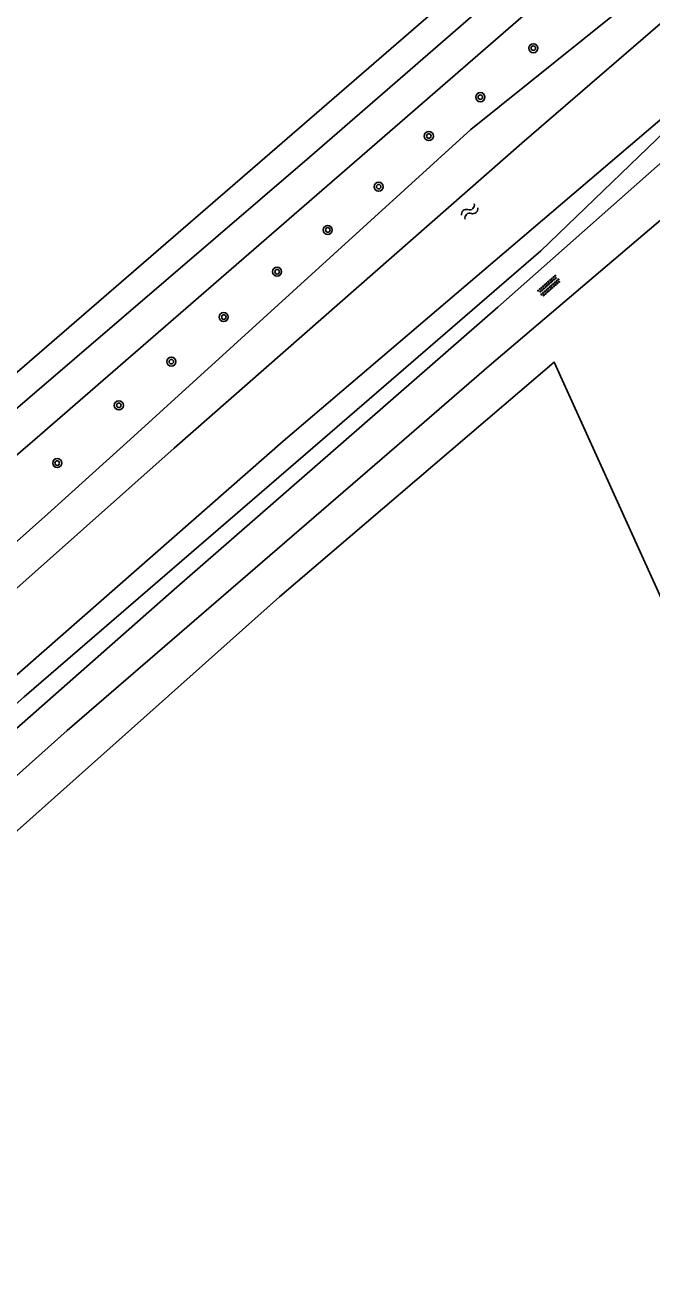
# Model space of a CAD drawing. Extents: x 133000 to 136000, y 400500 to 403500.
# Drawn here: x 133923.4 to 133978.7, y 401425.1 to 401536.5 of the extents above; entities that cross this region are included whole.
import ezdxf

# ---------------------------------------------------------------- set-up
doc = ezdxf.new("R2010")
doc.units = 0
for name, color, linetype in [('gg-knt-onverhard', 7, 'Continuous'), ('gg-kntw-bovenkant insteek waterloop', 7, 'Continuous'), ('gg-kntw-waterlijn', 7, 'Continuous'), ('gt-grn-groengrens', 7, 'Continuous'), ('gt-symb-boom', 7, 'Continuous'), ('gt-symb-overige verharding', 7, 'Continuous'), ('gt-symb-watersymbool', 7, 'Continuous')]:
    doc.layers.add(name, color=color, linetype=linetype)

# ---------------------------------------------------------------- blocks, each defined once
blk = doc.blocks.new('gt0-OVH')
at = {"layer": 'gt-symb-overige verharding'}
for points in [[(-0.97, 0.3), (-0.97, 0.31), (-0.96, 0.32), (-0.97, 0.33), (-0.97, 0.34), (-0.98, 0.35), (-0.99, 0.35), (-1, 0.36), (-1.01, 0.35), (-1.02, 0.35), (-1.03, 0.34), (-1.03, 0.33), (-1.04, 0.32), (-1.03, 0.31), (-1.03, 0.3), (-1.02, 0.29), (-1.01, 0.29), (-1, 0.28), (-0.99, 0.29), (-0.98, 0.29)], [(-0.87, 0.11), (-0.87, 0.12), (-0.86, 0.13), (-0.87, 0.14), (-0.87, 0.15), (-0.88, 0.16), (-0.89, 0.16), (-0.9, 0.16), (-0.91, 0.16), (-0.92, 0.16), (-0.93, 0.15), (-0.93, 0.14), (-0.94, 0.13), (-0.93, 0.12), (-0.93, 0.11), (-0.92, 0.1), (-0.91, 0.09), (-0.9, 0.09), (-0.89, 0.09), (-0.88, 0.1)], [(-0.77, 0.3), (-0.77, 0.31), (-0.76, 0.32), (-0.77, 0.33), (-0.77, 0.34), (-0.78, 0.35), (-0.79, 0.35), (-0.8, 0.36), (-0.81, 0.35), (-0.82, 0.35), (-0.83, 0.34), (-0.83, 0.33), (-0.84, 0.32), (-0.83, 0.31), (-0.83, 0.3), (-0.82, 0.29), (-0.81, 0.29), (-0.8, 0.28), (-0.79, 0.29), (-0.78, 0.29)], [(-0.67, 0.11), (-0.67, 0.12), (-0.66, 0.13), (-0.67, 0.14), (-0.67, 0.15), (-0.68, 0.16), (-0.69, 0.16), (-0.7, 0.16), (-0.71, 0.16), (-0.72, 0.16), (-0.73, 0.15), (-0.73, 0.14), (-0.74, 0.13), (-0.73, 0.12), (-0.73, 0.11), (-0.72, 0.1), (-0.71, 0.09), (-0.7, 0.09), (-0.69, 0.09), (-0.68, 0.1)], [(-0.57, 0.3), (-0.57, 0.31), (-0.56, 0.32), (-0.57, 0.33), (-0.57, 0.34), (-0.58, 0.35), (-0.59, 0.35), (-0.6, 0.36), (-0.61, 0.35), (-0.62, 0.35), (-0.63, 0.34), (-0.63, 0.33), (-0.64, 0.32), (-0.63, 0.31), (-0.63, 0.3), (-0.62, 0.29), (-0.61, 0.29), (-0.6, 0.28), (-0.59, 0.29), (-0.58, 0.29)], [(-0.47, 0.11), (-0.47, 0.12), (-0.46, 0.13), (-0.47, 0.14), (-0.47, 0.15), (-0.48, 0.16), (-0.49, 0.16), (-0.5, 0.16), (-0.51, 0.16), (-0.52, 0.16), (-0.53, 0.15), (-0.53, 0.14), (-0.54, 0.13), (-0.53, 0.12), (-0.53, 0.11), (-0.52, 0.1), (-0.51, 0.09), (-0.5, 0.09), (-0.49, 0.09), (-0.48, 0.1)], [(-0.37, 0.3), (-0.37, 0.31), (-0.36, 0.32), (-0.37, 0.33), (-0.37, 0.34), (-0.38, 0.35), (-0.39, 0.35), (-0.4, 0.36), (-0.41, 0.35), (-0.42, 0.35), (-0.43, 0.34), (-0.43, 0.33), (-0.44, 0.32), (-0.43, 0.31), (-0.43, 0.3), (-0.42, 0.29), (-0.41, 0.29), (-0.4, 0.28), (-0.39, 0.29), (-0.38, 0.29)], [(-0.27, 0.11), (-0.27, 0.12), (-0.26, 0.13), (-0.27, 0.14), (-0.27, 0.15), (-0.28, 0.16), (-0.29, 0.16), (-0.3, 0.16), (-0.31, 0.16), (-0.32, 0.16), (-0.33, 0.15), (-0.33, 0.14), (-0.34, 0.13), (-0.33, 0.12), (-0.33, 0.11), (-0.32, 0.1), (-0.31, 0.09), (-0.3, 0.09), (-0.29, 0.09), (-0.28, 0.1)], [(-0.17, 0.3), (-0.17, 0.31), (-0.16, 0.32), (-0.17, 0.33), (-0.17, 0.34), (-0.18, 0.35), (-0.19, 0.35), (-0.2, 0.36), (-0.21, 0.35), (-0.22, 0.35), (-0.23, 0.34), (-0.23, 0.33), (-0.24, 0.32), (-0.23, 0.31), (-0.23, 0.3), (-0.22, 0.29), (-0.21, 0.29), (-0.2, 0.28), (-0.19, 0.29), (-0.18, 0.29)], [(-0.07, 0.11), (-0.07, 0.12), (-0.06, 0.13), (-0.07, 0.14), (-0.07, 0.15), (-0.08, 0.16), (-0.09, 0.16), (-0.1, 0.16), (-0.11, 0.16), (-0.12, 0.16), (-0.13, 0.15), (-0.13, 0.14), (-0.14, 0.13), (-0.13, 0.12), (-0.13, 0.11), (-0.12, 0.1), (-0.11, 0.09), (-0.1, 0.09), (-0.09, 0.09), (-0.08, 0.1)], [(0.03, 0.3), (0.03, 0.31), (0.04, 0.32), (0.03, 0.33), (0.03, 0.34), (0.02, 0.35), (0.01, 0.35), (0, 0.36), (-0.01, 0.35), (-0.02, 0.35), (-0.03, 0.34), (-0.03, 0.33), (-0.04, 0.32), (-0.03, 0.31), (-0.03, 0.3), (-0.02, 0.29), (-0.01, 0.29), (0, 0.28), (0.01, 0.29), (0.02, 0.29)], [(0.13, 0.11), (0.13, 0.12), (0.14, 0.13), (0.13, 0.14), (0.13, 0.15), (0.12, 0.16), (0.11, 0.16), (0.1, 0.16), (0.09, 0.16), (0.08, 0.16), (0.07, 0.15), (0.07, 0.14), (0.06, 0.13), (0.07, 0.12), (0.07, 0.11), (0.08, 0.1), (0.09, 0.09), (0.1, 0.09), (0.11, 0.09), (0.12, 0.1)], [(0.23, 0.3), (0.23, 0.31), (0.24, 0.32), (0.23, 0.33), (0.23, 0.34), (0.22, 0.35), (0.21, 0.35), (0.2, 0.36), (0.19, 0.35), (0.18, 0.35), (0.17, 0.34), (0.17, 0.33), (0.16, 0.32), (0.17, 0.31), (0.17, 0.3), (0.18, 0.29), (0.19, 0.29), (0.2, 0.28), (0.21, 0.29), (0.22, 0.29)], [(0.33, 0.11), (0.33, 0.12), (0.34, 0.13), (0.33, 0.14), (0.33, 0.15), (0.32, 0.16), (0.31, 0.16), (0.3, 0.16), (0.29, 0.16), (0.28, 0.16), (0.27, 0.15), (0.27, 0.14), (0.26, 0.13), (0.27, 0.12), (0.27, 0.11), (0.28, 0.1), (0.29, 0.09), (0.3, 0.09), (0.31, 0.09), (0.32, 0.1)], [(0.43, 0.3), (0.43, 0.31), (0.44, 0.32), (0.43, 0.33), (0.43, 0.34), (0.42, 0.35), (0.41, 0.35), (0.4, 0.36), (0.39, 0.35), (0.38, 0.35), (0.37, 0.34), (0.37, 0.33), (0.36, 0.32), (0.37, 0.31), (0.37, 0.3), (0.38, 0.29), (0.39, 0.29), (0.4, 0.28), (0.41, 0.29), (0.42, 0.29)], [(0.53, 0.11), (0.53, 0.12), (0.54, 0.13), (0.53, 0.14), (0.53, 0.15), (0.52, 0.16), (0.51, 0.16), (0.5, 0.16), (0.49, 0.16), (0.48, 0.16), (0.47, 0.15), (0.47, 0.14), (0.46, 0.13), (0.47, 0.12), (0.47, 0.11), (0.48, 0.1), (0.49, 0.09), (0.5, 0.09), (0.51, 0.09), (0.52, 0.1)], [(0.63, 0.3), (0.63, 0.31), (0.64, 0.32), (0.63, 0.33), (0.63, 0.34), (0.62, 0.35), (0.61, 0.35), (0.6, 0.36), (0.59, 0.35), (0.58, 0.35), (0.57, 0.34), (0.57, 0.33), (0.56, 0.32), (0.57, 0.31), (0.57, 0.3), (0.58, 0.29), (0.59, 0.29), (0.6, 0.28), (0.61, 0.29), (0.62, 0.29)], [(0.73, 0.11), (0.73, 0.12), (0.74, 0.13), (0.73, 0.14), (0.73, 0.15), (0.72, 0.16), (0.71, 0.16), (0.7, 0.16), (0.69, 0.16), (0.68, 0.16), (0.67, 0.15), (0.67, 0.14), (0.66, 0.13), (0.67, 0.12), (0.67, 0.11), (0.68, 0.1), (0.69, 0.09), (0.7, 0.09), (0.71, 0.09), (0.72, 0.1)], [(0.83, 0.3), (0.83, 0.31), (0.84, 0.32), (0.83, 0.33), (0.83, 0.34), (0.82, 0.35), (0.81, 0.35), (0.8, 0.36), (0.79, 0.35), (0.78, 0.35), (0.77, 0.34), (0.77, 0.33), (0.76, 0.32), (0.77, 0.31), (0.77, 0.3), (0.78, 0.29), (0.79, 0.29), (0.8, 0.28), (0.81, 0.29), (0.82, 0.29)], [(0.93, 0.11), (0.93, 0.12), (0.94, 0.13), (0.93, 0.14), (0.93, 0.15), (0.92, 0.16), (0.91, 0.16), (0.9, 0.16), (0.89, 0.16), (0.88, 0.16), (0.87, 0.15), (0.87, 0.14), (0.86, 0.13), (0.87, 0.12), (0.87, 0.11), (0.88, 0.1), (0.89, 0.09), (0.9, 0.09), (0.91, 0.09), (0.92, 0.1)], [(1.03, 0.3), (1.03, 0.31), (1.04, 0.32), (1.03, 0.33), (1.03, 0.34), (1.02, 0.35), (1.01, 0.35), (1, 0.36), (0.99, 0.35), (0.98, 0.35), (0.97, 0.34), (0.97, 0.33), (0.96, 0.32), (0.97, 0.31), (0.97, 0.3), (0.98, 0.29), (0.99, 0.29), (1, 0.28), (1.01, 0.29), (1.02, 0.29)], [(-0.97, -0.14), (-0.97, -0.13), (-0.96, -0.12), (-0.97, -0.11), (-0.97, -0.1), (-0.98, -0.09), (-0.99, -0.09), (-1, -0.08), (-1.01, -0.09), (-1.02, -0.09), (-1.03, -0.1), (-1.03, -0.11), (-1.04, -0.12), (-1.03, -0.13), (-1.03, -0.14), (-1.02, -0.15), (-1.01, -0.15), (-1, -0.16), (-0.99, -0.15), (-0.98, -0.15)], [(-0.87, -0.33), (-0.87, -0.32), (-0.86, -0.31), (-0.87, -0.3), (-0.87, -0.29), (-0.88, -0.28), (-0.89, -0.28), (-0.9, -0.28), (-0.91, -0.28), (-0.92, -0.28), (-0.93, -0.29), (-0.93, -0.3), (-0.94, -0.31), (-0.93, -0.32), (-0.93, -0.33), (-0.92, -0.34), (-0.91, -0.35), (-0.9, -0.35), (-0.89, -0.35), (-0.88, -0.34)], [(-0.77, -0.14), (-0.77, -0.13), (-0.76, -0.12), (-0.77, -0.11), (-0.77, -0.1), (-0.78, -0.09), (-0.79, -0.09), (-0.8, -0.08), (-0.81, -0.09), (-0.82, -0.09), (-0.83, -0.1), (-0.83, -0.11), (-0.84, -0.12), (-0.83, -0.13), (-0.83, -0.14), (-0.82, -0.15), (-0.81, -0.15), (-0.8, -0.16), (-0.79, -0.15), (-0.78, -0.15)], [(-0.67, -0.33), (-0.67, -0.32), (-0.66, -0.31), (-0.67, -0.3), (-0.67, -0.29), (-0.68, -0.28), (-0.69, -0.28), (-0.7, -0.28), (-0.71, -0.28), (-0.72, -0.28), (-0.73, -0.29), (-0.73, -0.3), (-0.74, -0.31), (-0.73, -0.32), (-0.73, -0.33), (-0.72, -0.34), (-0.71, -0.35), (-0.7, -0.35), (-0.69, -0.35), (-0.68, -0.34)], [(-0.57, -0.14), (-0.57, -0.13), (-0.56, -0.12), (-0.57, -0.11), (-0.57, -0.1), (-0.58, -0.09), (-0.59, -0.09), (-0.6, -0.08), (-0.61, -0.09), (-0.62, -0.09), (-0.63, -0.1), (-0.63, -0.11), (-0.64, -0.12), (-0.63, -0.13), (-0.63, -0.14), (-0.62, -0.15), (-0.61, -0.15), (-0.6, -0.16), (-0.59, -0.15), (-0.58, -0.15)], [(-0.47, -0.33), (-0.47, -0.32), (-0.46, -0.31), (-0.47, -0.3), (-0.47, -0.29), (-0.48, -0.28), (-0.49, -0.28), (-0.5, -0.28), (-0.51, -0.28), (-0.52, -0.28), (-0.53, -0.29), (-0.53, -0.3), (-0.54, -0.31), (-0.53, -0.32), (-0.53, -0.33), (-0.52, -0.34), (-0.51, -0.35), (-0.5, -0.35), (-0.49, -0.35), (-0.48, -0.34)], [(-0.37, -0.14), (-0.37, -0.13), (-0.36, -0.12), (-0.37, -0.11), (-0.37, -0.1), (-0.38, -0.09), (-0.39, -0.09), (-0.4, -0.08), (-0.41, -0.09), (-0.42, -0.09), (-0.43, -0.1), (-0.43, -0.11), (-0.44, -0.12), (-0.43, -0.13), (-0.43, -0.14), (-0.42, -0.15), (-0.41, -0.15), (-0.4, -0.16), (-0.39, -0.15), (-0.38, -0.15)], [(-0.27, -0.33), (-0.27, -0.32), (-0.26, -0.31), (-0.27, -0.3), (-0.27, -0.29), (-0.28, -0.28), (-0.29, -0.28), (-0.3, -0.28), (-0.31, -0.28), (-0.32, -0.28), (-0.33, -0.29), (-0.33, -0.3), (-0.34, -0.31), (-0.33, -0.32), (-0.33, -0.33), (-0.32, -0.34), (-0.31, -0.35), (-0.3, -0.35), (-0.29, -0.35), (-0.28, -0.34)], [(-0.17, -0.14), (-0.17, -0.13), (-0.16, -0.12), (-0.17, -0.11), (-0.17, -0.1), (-0.18, -0.09), (-0.19, -0.09), (-0.2, -0.08), (-0.21, -0.09), (-0.22, -0.09), (-0.23, -0.1), (-0.23, -0.11), (-0.24, -0.12), (-0.23, -0.13), (-0.23, -0.14), (-0.22, -0.15), (-0.21, -0.15), (-0.2, -0.16), (-0.19, -0.15), (-0.18, -0.15)], [(-0.07, -0.33), (-0.07, -0.32), (-0.06, -0.31), (-0.07, -0.3), (-0.07, -0.29), (-0.08, -0.28), (-0.09, -0.28), (-0.1, -0.28), (-0.11, -0.28), (-0.12, -0.28), (-0.13, -0.29), (-0.13, -0.3), (-0.14, -0.31), (-0.13, -0.32), (-0.13, -0.33), (-0.12, -0.34), (-0.11, -0.35), (-0.1, -0.35), (-0.09, -0.35), (-0.08, -0.34)], [(0.03, -0.14), (0.03, -0.13), (0.04, -0.12), (0.03, -0.11), (0.03, -0.1), (0.02, -0.09), (0.01, -0.09), (0, -0.08), (-0.01, -0.09), (-0.02, -0.09), (-0.03, -0.1), (-0.03, -0.11), (-0.04, -0.12), (-0.03, -0.13), (-0.03, -0.14), (-0.02, -0.15), (-0.01, -0.15), (0, -0.16), (0.01, -0.15), (0.02, -0.15)], [(0.13, -0.33), (0.13, -0.32), (0.14, -0.31), (0.13, -0.3), (0.13, -0.29), (0.12, -0.28), (0.11, -0.28), (0.1, -0.28), (0.09, -0.28), (0.08, -0.28), (0.07, -0.29), (0.07, -0.3), (0.06, -0.31), (0.07, -0.32), (0.07, -0.33), (0.08, -0.34), (0.09, -0.35), (0.1, -0.35), (0.11, -0.35), (0.12, -0.34)], [(0.23, -0.14), (0.23, -0.13), (0.24, -0.12), (0.23, -0.11), (0.23, -0.1), (0.22, -0.09), (0.21, -0.09), (0.2, -0.08), (0.19, -0.09), (0.18, -0.09), (0.17, -0.1), (0.17, -0.11), (0.16, -0.12), (0.17, -0.13), (0.17, -0.14), (0.18, -0.15), (0.19, -0.15), (0.2, -0.16), (0.21, -0.15), (0.22, -0.15)], [(0.33, -0.33), (0.33, -0.32), (0.34, -0.31), (0.33, -0.3), (0.33, -0.29), (0.32, -0.28), (0.31, -0.28), (0.3, -0.28), (0.29, -0.28), (0.28, -0.28), (0.27, -0.29), (0.27, -0.3), (0.26, -0.31), (0.27, -0.32), (0.27, -0.33), (0.28, -0.34), (0.29, -0.35), (0.3, -0.35), (0.31, -0.35), (0.32, -0.34)], [(0.43, -0.14), (0.43, -0.13), (0.44, -0.12), (0.43, -0.11), (0.43, -0.1), (0.42, -0.09), (0.41, -0.09), (0.4, -0.08), (0.39, -0.09), (0.38, -0.09), (0.37, -0.1), (0.37, -0.11), (0.36, -0.12), (0.37, -0.13), (0.37, -0.14), (0.38, -0.15), (0.39, -0.15), (0.4, -0.16), (0.41, -0.15), (0.42, -0.15)], [(0.53, -0.33), (0.53, -0.32), (0.54, -0.31), (0.53, -0.3), (0.53, -0.29), (0.52, -0.28), (0.51, -0.28), (0.5, -0.28), (0.49, -0.28), (0.48, -0.28), (0.47, -0.29), (0.47, -0.3), (0.46, -0.31), (0.47, -0.32), (0.47, -0.33), (0.48, -0.34), (0.49, -0.35), (0.5, -0.35), (0.51, -0.35), (0.52, -0.34)], [(0.63, -0.14), (0.63, -0.13), (0.64, -0.12), (0.63, -0.11), (0.63, -0.1), (0.62, -0.09), (0.61, -0.09), (0.6, -0.08), (0.59, -0.09), (0.58, -0.09), (0.57, -0.1), (0.57, -0.11), (0.56, -0.12), (0.57, -0.13), (0.57, -0.14), (0.58, -0.15), (0.59, -0.15), (0.6, -0.16), (0.61, -0.15), (0.62, -0.15)], [(0.73, -0.33), (0.73, -0.32), (0.74, -0.31), (0.73, -0.3), (0.73, -0.29), (0.72, -0.28), (0.71, -0.28), (0.7, -0.28), (0.69, -0.28), (0.68, -0.28), (0.67, -0.29), (0.67, -0.3), (0.66, -0.31), (0.67, -0.32), (0.67, -0.33), (0.68, -0.34), (0.69, -0.35), (0.7, -0.35), (0.71, -0.35), (0.72, -0.34)], [(0.83, -0.14), (0.83, -0.13), (0.84, -0.12), (0.83, -0.11), (0.83, -0.1), (0.82, -0.09), (0.81, -0.09), (0.8, -0.08), (0.79, -0.09), (0.78, -0.09), (0.77, -0.1), (0.77, -0.11), (0.76, -0.12), (0.77, -0.13), (0.77, -0.14), (0.78, -0.15), (0.79, -0.15), (0.8, -0.16), (0.81, -0.15), (0.82, -0.15)], [(0.93, -0.33), (0.93, -0.32), (0.94, -0.31), (0.93, -0.3), (0.93, -0.29), (0.92, -0.28), (0.91, -0.28), (0.9, -0.28), (0.89, -0.28), (0.88, -0.28), (0.87, -0.29), (0.87, -0.3), (0.86, -0.31), (0.87, -0.32), (0.87, -0.33), (0.88, -0.34), (0.89, -0.35), (0.9, -0.35), (0.91, -0.35), (0.92, -0.34)], [(1.03, -0.14), (1.03, -0.13), (1.04, -0.12), (1.03, -0.11), (1.03, -0.1), (1.02, -0.09), (1.01, -0.09), (1, -0.08), (0.99, -0.09), (0.98, -0.09), (0.97, -0.1), (0.97, -0.11), (0.96, -0.12), (0.97, -0.13), (0.97, -0.14), (0.98, -0.15), (0.99, -0.15), (1, -0.16), (1.01, -0.15), (1.02, -0.15)]]:
    blk.add_lwpolyline(points, close=True, dxfattribs=at)
blk = doc.blocks.new('gt0-BOOM')
at = {"layer": 'gt-symb-boom'}
for radius in [0.4, 0.2]:
    blk.add_circle((0, 0), radius, dxfattribs=at)
blk = doc.blocks.new('gt0-WA')
at = {"layer": 'gt-symb-watersymbool'}
for centre, start, end in [((-0.32, 0.02), 28.0725, 151.9275), ((0.43, 0.42), 208.0725, 331.9275), ((-0.32, -0.43), 28.0725, 151.9275), ((0.43, -0.03), 208.0725, 331.9275)]:
    blk.add_arc(centre, 0.425, start, end, dxfattribs=at)

msp = doc.modelspace()

# ---------------------------------------------------------------- linework, layer by layer
at = {"layer": 'gg-knt-onverhard'}
for points in [[(133986.59, 401530.67), (133965.12, 401511.67), (133951.73, 401500)], [(133979.68, 401519.52), (133964.35, 401506.48), (133956.85, 401500)], [(133951.73, 401500), (133936.53, 401486.76), (133922.63, 401474.5), (133897.08, 401451.75), (133888.33, 401443.56), (133883.29, 401438.71), (133880.44, 401435.88), (133878.35, 401433.73), (133875.75, 401430.88), (133874.46, 401429.36), (133873.22, 401427.78), (133872, 401426.06), (133871.46, 401425.23), (133869.96, 401422.63), (133869.05, 401420.86), (133868.17, 401419.05), (133859.64, 401400.57), (133857.76, 401396.31), (133856.19, 401392.63), (133851.2, 401380.62), (133845.97, 401368.44)], [(133848.45, 401367.01), (133854.71, 401380.97), (133867.98, 401410.9), (133870.08, 401415.44), (133871.41, 401418.13), (133873.39, 401421.82), (133874.4, 401423.56), (133875.46, 401425.26), (133876.57, 401426.93), (133877.73, 401428.57), (133878.96, 401430.15), (133880.24, 401431.68), (133882.22, 401433.82), (133885.1, 401436.6), (133893.27, 401444.08), (133927.09, 401474.32), (133956.85, 401500)]]:
    msp.add_lwpolyline(points, dxfattribs=at)
at = {"layer": 'gg-kntw-bovenkant insteek waterloop'}
for points in [[(133919.41, 401500), (133948.49, 401524.89), (133983.39, 401555.2), (134000, 401569.35)], [(133924.26, 401500), (133970.91, 401540.49), (133988.67, 401556.5), (134000, 401566.15)], [(133981.25, 401541.28), (133980.28, 401540.96), (133975.24, 401537.36), (133962.73, 401527.33), (133932.65, 401500)], [(133949.63, 401500), (133968.91, 401516.62), (133980.71, 401527.98), (133987.57, 401533.14), (133988.16, 401534.31), (133988.11, 401535.73), (133987.64, 401537.37)], [(133924.26, 401500), (133885.42, 401466.62), (133875.44, 401457.63)], [(133880.86, 401453.8), (133925.39, 401493.43), (133932.65, 401500)], [(133888.74, 401446.77), (133923.29, 401477.3), (133949.63, 401500)]]:
    msp.add_lwpolyline(points, dxfattribs=at)
at = {"layer": 'gg-kntw-waterlijn'}
for points in [[(133985.16, 401537.88), (133984.8, 401538.29), (133982.1, 401538.68), (133980.95, 401537.96), (133967.22, 401526.13), (133936.54, 401499.22), (133883.71, 401452.25)], [(133887.39, 401448.17), (133902.27, 401461.38), (133946.15, 401499.85), (133985.98, 401533.74), (133986.58, 401535.39), (133986.46, 401536.36)]]:
    msp.add_lwpolyline(points, dxfattribs=at)
at = {"layer": 'gt-grn-groengrens'}
for points in [[(133876.08, 401465.65), (133973.41, 401549.83), (133981.76, 401557.09), (133987.2, 401561.73), (133983.64, 401565.3), (133849.23, 401531.11)], [(134031.69, 401371.01), (133970.09, 401506.8), (133945.84, 401486.12), (133889.78, 401436.14), (134031.69, 401371.01)]]:
    msp.add_lwpolyline(points, dxfattribs=at)

# ---------------------------------------------------------------- block references
at = {"layer": 'gt-symb-boom'}
for p in [(133968.24, 401534.51), (133963.56, 401530.19), (133959.02, 401526.76), (133954.59, 401522.29), (133950.1, 401518.48), (133945.63, 401514.79), (133940.92, 401510.79), (133936.29, 401506.86), (133931.66, 401503), (133926.22, 401497.91)]:
    msp.add_blockref('gt0-BOOM', p, dxfattribs=at)
at = {"layer": 'gt-symb-overige verharding', "rotation": 41.30991847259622}
msp.add_blockref('gt0-OVH', (133969.63, 401513.54), dxfattribs=at)
at = {"layer": 'gt-symb-watersymbool', "rotation": 42.16188122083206}
msp.add_blockref('gt0-WA', (133962.58, 401520.07), dxfattribs=at)

doc.saveas('drawing.dxf')
